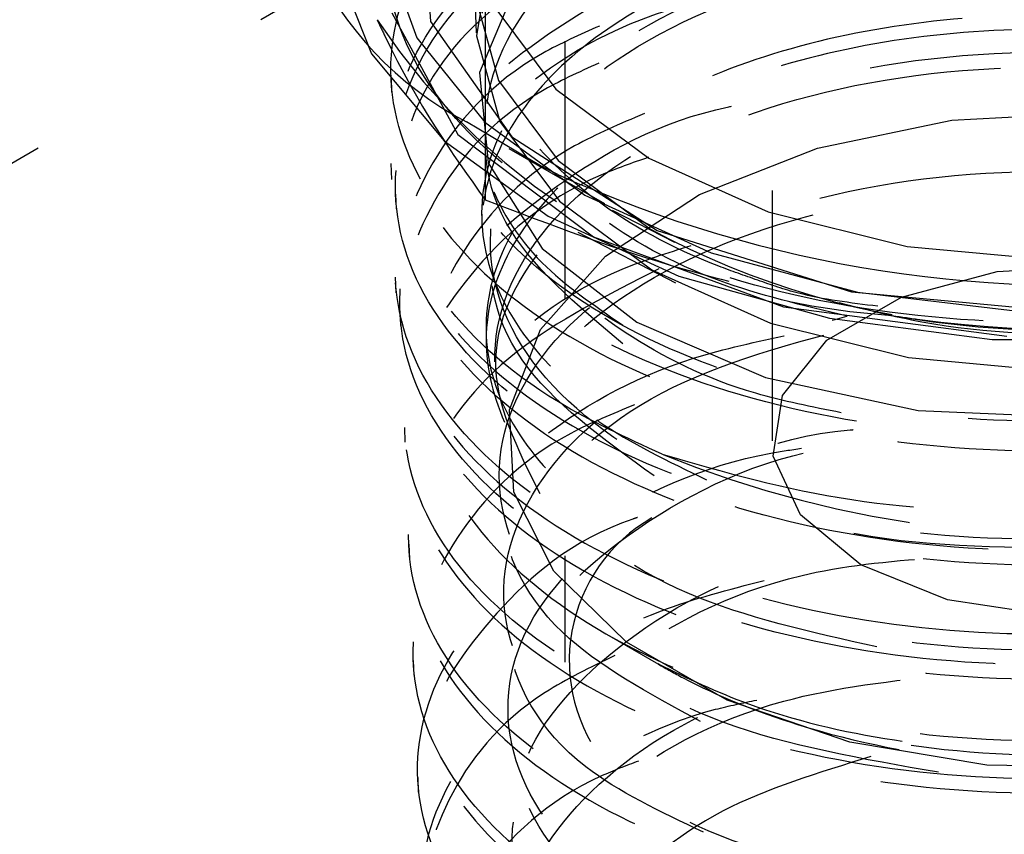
# Model space of a CAD drawing. Header units: inches. Extents: x 1907 to 2452, y -210 to -54.
# Tile 447 of 656: x 2004.317 to 2004.7, y -203.394 to -203.077. Entities that reach past the tile are written whole.
import ezdxf

# ---------------------------------------------------------------- set-up
doc = ezdxf.new("R2010")
doc.units = ezdxf.units.IN
doc.header["$LTSCALE"] = 0.5
doc.header["$MEASUREMENT"] = 0
doc.linetypes.add('HIDDEN', pattern=[0.22499999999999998, 0.15, -0.075])
doc.layers.add('SID-M-H', color=4, linetype='HIDDEN')
doc.layers.add('SID-M-S', color=105, linetype='Continuous')

msp = doc.modelspace()

# ---------------------------------------------------------------- linework, layer by layer
at = {"layer": 'SID-M-H'}
for p, q in [((2004.528791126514, -201.2855048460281), (2004.528791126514, -203.3268568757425)), ((2004.609357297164, -202.9434559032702), (2004.609357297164, -203.2408182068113)), ((2004.497140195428, -203.0271257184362), (2003.81169238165, -203.4228263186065)), ((2004.473096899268, -203.0299791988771), (2004.476526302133, -203.077814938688)), ((2004.49263358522, -203.0380604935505), (2004.494315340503, -203.0821550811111)), ((2004.4584949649, -203.0486604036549), (2004.47117201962, -203.0841030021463)), ((2004.499875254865, -203.0498233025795), (2004.49437390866, -203.0834203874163)), ((2004.43918272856, -203.0538270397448), (2004.453638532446, -203.0903895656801)), ((2004.50999492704, -203.0632790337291), (2004.495608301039, -203.097594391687)), ((2004.493761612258, -203.0673656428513), (2004.502930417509, -203.1007845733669)), ((2004.501903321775, -203.0729067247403), (2004.525287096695, -203.1041014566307)), ((2004.461544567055, -203.0744422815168), (2004.48714250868, -203.121802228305)), ((2004.476526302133, -203.077814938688), (2004.508098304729, -203.1225930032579)), ((2004.47117201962, -203.0841030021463), (2004.497666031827, -203.1169025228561)), ((2004.49437390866, -203.0834203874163), (2004.503518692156, -203.1167517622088)), ((2004.453638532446, -203.0903895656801), (2004.48182526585, -203.1241784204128)), ((2004.461195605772, -203.0996053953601), (2004.461413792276, -203.1053368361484)), ((2004.495608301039, -203.097594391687), (2004.499009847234, -203.1328084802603)), ((2004.502930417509, -203.1007845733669), (2004.526207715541, -203.1318372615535)), ((2004.525287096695, -203.1041014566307), (2004.56137461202, -203.1309590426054)), ((2004.679215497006, -203.1162007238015), (2004.734415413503, -203.1131884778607)), ((2004.519340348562, -203.1338866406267), (2004.490484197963, -203.116818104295)), ((2004.497666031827, -203.1169025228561), (2004.536548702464, -203.145290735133)), ((2004.503518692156, -203.1167517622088), (2004.526735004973, -203.1477230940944)), ((2004.627047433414, -203.1270431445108), (2004.679215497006, -203.1162007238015)), ((2004.48714250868, -203.121802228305), (2004.539872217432, -203.1614765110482)), ((2004.508098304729, -203.1225930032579), (2004.564687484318, -203.1590801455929)), ((2004.48182526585, -203.1241784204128), (2004.522329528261, -203.1534992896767)), ((2004.581189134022, -203.1450344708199), (2004.627047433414, -203.1270431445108)), ((2004.507050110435, -203.127164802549), (2004.544208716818, -203.1486229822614)), ((2004.56137461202, -203.1309590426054), (2004.607898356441, -203.1517919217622)), ((2004.461138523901, -203.1330424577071), (2004.461377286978, -203.1393026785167)), ((2004.497787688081, -203.1325532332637), (2004.497787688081, -203.1471517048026)), ((2004.499009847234, -203.1328084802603), (2004.519949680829, -203.1660690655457)), ((2004.526025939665, -203.1372512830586), (2004.519340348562, -203.1338866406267)), ((2004.526207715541, -203.1318372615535), (2004.562130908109, -203.1585725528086)), ((2004.462923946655, -203.1450063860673), (2004.463140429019, -203.1506930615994)), ((2004.536548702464, -203.145290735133), (2004.585723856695, -203.1677372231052)), ((2004.544522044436, -203.1690442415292), (2004.581189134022, -203.1450344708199)), ((2004.526735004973, -203.1477230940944), (2004.562564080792, -203.1743883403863)), ((2004.496428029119, -203.152708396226), (2004.496428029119, -203.1582255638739)), ((2004.522329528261, -203.1534992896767), (2004.573120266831, -203.1768819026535)), ((2004.547233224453, -203.1511314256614), (2004.571383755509, -203.163630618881)), ((2004.607898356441, -203.1517919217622), (2004.661935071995, -203.1652910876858)), ((2004.533809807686, -203.1597749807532), (2004.57179268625, -203.1794331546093)), ((2004.539872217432, -203.1614765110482), (2004.613803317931, -203.1887088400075)), ((2004.564687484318, -203.1590801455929), (2004.64031601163, -203.1828963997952)), ((2004.661935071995, -203.1652910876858), (2004.720089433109, -203.1706083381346)), ((2004.519350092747, -203.1975638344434), (2004.544522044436, -203.1690442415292)), ((2004.519949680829, -203.1660690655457), (2004.556831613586, -203.1946720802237)), ((2004.585723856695, -203.1677372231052), (2004.642540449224, -203.1830318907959)), ((2004.69689835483, -203.1749579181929), (2004.737761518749, -203.1728940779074)), ((2004.562564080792, -203.1743883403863), (2004.60875464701, -203.195072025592)), ((2004.573120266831, -203.1768819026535), (2004.631650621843, -203.1931537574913)), ((2004.659722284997, -203.18496548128), (2004.69689835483, -203.1749579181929)), ((2004.462823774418, -203.1772286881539), (2004.463057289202, -203.1833513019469)), ((2004.64031601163, -203.1828963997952), (2004.726783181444, -203.1910195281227)), ((2004.642540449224, -203.1830318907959), (2004.703935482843, -203.1903501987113)), ((2004.630717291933, -203.2017097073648), (2004.659722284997, -203.18496548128)), ((2004.464649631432, -203.1903376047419), (2004.464863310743, -203.1959506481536)), ((2004.613803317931, -203.1887088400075), (2004.700609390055, -203.2001433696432)), ((2004.556831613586, -203.1946720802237), (2004.606834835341, -203.2162692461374)), ((2004.60875464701, -203.195072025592), (2004.662404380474, -203.2084745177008)), ((2004.631650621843, -203.1931537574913), (2004.694985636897, -203.2014989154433)), ((2004.507254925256, -203.2288012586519), (2004.519350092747, -203.1975638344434)), ((2004.61338180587, -203.2231709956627), (2004.630717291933, -203.2017097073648)), ((2004.694985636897, -203.2014989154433), (2004.759949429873, -203.2014989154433)), ((2004.662404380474, -203.2084745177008), (2004.720142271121, -203.2137536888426)), ((2004.606834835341, -203.2162692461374), (2004.666129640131, -203.2290485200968)), ((2004.609806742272, -203.2467607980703), (2004.61338180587, -203.2231709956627)), ((2004.50899652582, -203.2607937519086), (2004.507254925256, -203.2288012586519)), ((2004.666129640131, -203.2290485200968), (2004.730170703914, -203.2318735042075)), ((2004.466374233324, -203.2356403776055), (2004.466592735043, -203.2413800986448)), ((2004.62042330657, -203.2696338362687), (2004.609806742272, -203.2467607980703)), ((2004.524465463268, -203.2915311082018), (2004.50899652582, -203.2607937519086)), ((2004.643950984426, -203.2890312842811), (2004.62042330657, -203.2696338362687)), ((2004.468102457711, -203.2810383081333), (2004.468317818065, -203.2866955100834)), ((2004.552689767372, -203.3190819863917), (2004.524465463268, -203.2915311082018)), ((2004.67755199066, -203.3026135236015), (2004.643950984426, -203.2890312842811)), ((2004.717173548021, -203.3087423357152), (2004.67755199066, -203.3026135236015)), ((2004.545830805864, -203.3165416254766), (2004.571034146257, -203.3310959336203)), ((2004.591896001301, -203.3417152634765), (2004.552689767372, -203.3190819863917)), ((2004.469826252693, -203.3263198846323), (2004.470043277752, -203.3320208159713)), ((2004.639620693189, -203.3580088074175), (2004.591896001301, -203.3417152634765)), ((2004.692865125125, -203.3669388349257), (2004.639620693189, -203.3580088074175)), ((2004.748283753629, -203.3679442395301), (2004.692865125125, -203.3669388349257)), ((2004.471554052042, -203.3717066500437), (2004.471770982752, -203.3774051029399))]:
    msp.add_line(p, q, dxfattribs=at)
for centre, radius, start, end in [((2004.670041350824, -202.9355997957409), 0.2567940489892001, 213.4388788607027, 266.5664976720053), ((2004.727945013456, -202.7663893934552), 0.4318074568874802, 260.2289030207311, 297.3571748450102), ((2004.716316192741, -202.8723051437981), 0.3251493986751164, 241.6928372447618, 265.6856119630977), ((2004.727412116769, -202.851204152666), 0.4263502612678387, 247.8455974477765, 278.3719627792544), ((2004.594407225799, -203.326282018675), 0.0639306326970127, 119.8692359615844, 219.6642987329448)]:
    msp.add_arc(centre, radius, start, end, dxfattribs=at)
for points, knots in [([(2004.886729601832, -203.1599830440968), (2004.860608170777, -203.169741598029), (2004.808365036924, -203.1892588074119), (2004.716097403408, -203.1976117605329), (2004.626459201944, -203.1891702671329), (2004.547946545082, -203.1638930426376), (2004.489849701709, -203.1252641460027), (2004.458597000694, -203.0778375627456), (2004.457729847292, -203.0272740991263), (2004.487316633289, -202.9795535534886), (2004.543997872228, -202.9403389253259), (2004.62135443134, -202.9143266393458), (2004.710638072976, -202.9047198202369), (2004.801759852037, -202.9128669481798), (2004.884430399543, -202.9381111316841), (2004.949321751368, -202.9778656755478), (2004.989119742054, -203.0279072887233), (2004.999348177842, -203.082854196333), (2004.978872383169, -203.1367744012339), (2004.930025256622, -203.1838557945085), (2004.858341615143, -203.2190624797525), (2004.771930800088, -203.2387025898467), (2004.68056016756, -203.240845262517), (2004.594547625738, -203.2255335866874), (2004.523609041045, -203.1947927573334), (2004.475713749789, -203.1523463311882), (2004.456364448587, -203.1033948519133), (2004.467311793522, -203.0532806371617), (2004.50884299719, -203.0096707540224), (2004.553760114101, -202.9817090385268), (2004.586244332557, -202.9744978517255), (2004.591330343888, -202.9733688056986)], [0, 0, 0, 0, 0.03563839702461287, 0.0712771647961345, 0.1068988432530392, 0.1425082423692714, 0.1781053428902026, 0.2136901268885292, 0.2492625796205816, 0.2848226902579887, 0.3203704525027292, 0.3559058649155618, 0.3914289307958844, 0.4269396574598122, 0.4624380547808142, 0.4979241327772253, 0.5333979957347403, 0.5688597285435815, 0.6043092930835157, 0.6397466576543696, 0.675171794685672, 0.710584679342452, 0.7459852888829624, 0.7813736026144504, 0.8167496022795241, 0.8521132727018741, 0.8874646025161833, 0.9228035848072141, 0.9581302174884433, 0.9934445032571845, 1, 1, 1, 1]), ([(2004.566633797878, -203.2460773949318), (2004.590541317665, -203.252936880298), (2004.638362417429, -203.266657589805), (2004.723944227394, -203.2696727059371), (2004.80997015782, -203.2571222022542), (2004.887250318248, -203.227650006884), (2004.944483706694, -203.1852165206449), (2004.97564020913, -203.1344493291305), (2004.977691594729, -203.0809273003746), (2004.951050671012, -203.0304361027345), (2004.899394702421, -202.98820634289), (2004.829364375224, -202.9587233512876), (2004.762072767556, -202.9461132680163), (2004.721772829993, -202.9457345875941), (2004.708331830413, -202.9456082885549)], [0, 0, 0, 0, 0.08521701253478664, 0.1704556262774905, 0.2619377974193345, 0.3524491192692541, 0.4419558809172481, 0.5304733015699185, 0.6180159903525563, 0.7045925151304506, 0.7901489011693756, 0.8746804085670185, 0.9582028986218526, 0.9999999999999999, 0.9999999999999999, 0.9999999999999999, 0.9999999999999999]), ([(2004.603785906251, -203.178404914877), (2004.598685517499, -203.1766264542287), (2004.574690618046, -203.1682596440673), (2004.538070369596, -203.1481412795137), (2004.50594038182, -203.1149825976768), (2004.493126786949, -203.077877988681), (2004.500658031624, -203.0403585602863), (2004.52788421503, -203.0058359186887), (2004.572421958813, -202.9774998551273), (2004.630392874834, -202.9579897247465), (2004.696753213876, -202.9491796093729), (2004.765734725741, -202.9520124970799), (2004.83134512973, -202.9664197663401), (2004.887889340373, -202.9913284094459), (2004.930461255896, -203.0247514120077), (2004.955378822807, -203.0639736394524), (2004.96046811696, -203.1057403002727), (2004.945383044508, -203.1467181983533), (2004.911144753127, -203.1831216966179), (2004.865359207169, -203.2113678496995), (2004.828019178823, -203.2219181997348), (2004.81156978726, -203.2265659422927)], [0, 0, 0, 0, 0.01499250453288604, 0.07053259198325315, 0.1260529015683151, 0.1815533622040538, 0.2370339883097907, 0.2924948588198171, 0.3479360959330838, 0.4033578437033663, 0.4587602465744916, 0.5141434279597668, 0.5695074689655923, 0.6248523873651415, 0.6801781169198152, 0.7354844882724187, 0.7907713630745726, 0.8460385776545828, 0.9012859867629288, 0.956513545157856, 1, 1, 1, 1]), ([(2004.638708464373, -203.1923539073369), (2004.621464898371, -203.1882624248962), (2004.583540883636, -203.1792639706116), (2004.538357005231, -203.1536082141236), (2004.506117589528, -203.1206424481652), (2004.493353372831, -203.0835315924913), (2004.500867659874, -203.0460606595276), (2004.528071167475, -203.0115691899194), (2004.572566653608, -202.9832624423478), (2004.630483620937, -202.9637723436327), (2004.69678195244, -202.954972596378), (2004.765698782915, -202.9578047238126), (2004.83124850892, -202.9722010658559), (2004.887737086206, -202.9970865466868), (2004.930279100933, -203.0304873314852), (2004.95513593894, -203.0696485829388), (2004.96035962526, -203.1114760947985), (2004.944769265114, -203.1520521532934), (2004.916770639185, -203.1847928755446), (2004.88917020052, -203.1996249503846), (2004.878791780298, -203.2052021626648)], [0, 0, 0, 0, 0.04794507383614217, 0.1054462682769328, 0.1629269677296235, 0.2203870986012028, 0.2778266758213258, 0.3352457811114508, 0.3926445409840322, 0.4500231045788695, 0.5073816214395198, 0.5647202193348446, 0.6220389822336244, 0.6793379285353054, 0.736616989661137, 0.7938759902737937, 0.8511147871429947, 0.9083332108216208, 0.965531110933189, 0.9999999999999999, 0.9999999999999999, 0.9999999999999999, 0.9999999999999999]), ([(2004.871913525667, -202.9738464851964), (2004.891327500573, -202.9848115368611), (2004.930152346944, -203.0067398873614), (2004.961685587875, -203.0515699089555), (2004.968423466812, -203.0994924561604), (2004.947882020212, -203.1465594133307), (2004.902504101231, -203.187348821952), (2004.842108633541, -203.2150958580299), (2004.771342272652, -203.2315391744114), (2004.694966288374, -203.2354600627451), (2004.614979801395, -203.2236871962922), (2004.546864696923, -203.1973599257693), (2004.49829192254, -203.1594317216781), (2004.474919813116, -203.1142325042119), (2004.479643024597, -203.0669525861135), (2004.512222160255, -203.0230722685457), (2004.569282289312, -202.9877429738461), (2004.644675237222, -202.965207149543), (2004.730120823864, -202.9583100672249), (2004.811794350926, -202.9677005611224), (2004.881342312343, -202.9897916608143), (2004.938462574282, -203.0224317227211), (2004.979032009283, -203.0664376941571), (2004.993937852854, -203.1186803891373), (2004.979130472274, -203.1712726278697), (2004.935803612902, -203.2181119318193), (2004.870483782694, -203.2547905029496), (2004.815976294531, -203.2670523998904), (2004.789488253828, -203.2730110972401)], [0, 0, 0, 0, 0.03705465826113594, 0.0741033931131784, 0.1113881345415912, 0.1488763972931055, 0.1865661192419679, 0.2244550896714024, 0.2534899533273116, 0.2919330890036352, 0.3303830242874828, 0.369043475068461, 0.4079119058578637, 0.4469863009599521, 0.4862645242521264, 0.5257443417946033, 0.5654234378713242, 0.6053026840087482, 0.6453914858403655, 0.6856888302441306, 0.7200148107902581, 0.7543377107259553, 0.7951972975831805, 0.8362508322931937, 0.8775075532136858, 0.9189650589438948, 0.960620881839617, 0.9999999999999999, 0.9999999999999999, 0.9999999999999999, 0.9999999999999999]), ([(2004.840938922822, -202.9730668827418), (2004.864378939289, -202.9813875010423), (2004.914003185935, -202.9990028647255), (2004.966505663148, -203.0426589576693), (2004.995122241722, -203.094687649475), (2004.993167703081, -203.1496879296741), (2004.961302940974, -203.2012438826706), (2004.903034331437, -203.2439402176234), (2004.824989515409, -203.2732031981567), (2004.735986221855, -203.2860223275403), (2004.646084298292, -203.2812353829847), (2004.565432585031, -203.259667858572), (2004.503139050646, -203.2240540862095), (2004.466194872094, -203.1786547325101), (2004.458863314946, -203.1290483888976), (2004.481541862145, -203.0804786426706), (2004.533175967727, -203.0410751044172), (2004.579968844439, -203.0177853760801), (2004.609231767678, -203.0134560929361), (2004.610162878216, -203.0133183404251)], [0, 0, 0, 0, 0.05633219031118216, 0.1192594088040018, 0.1821649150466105, 0.2450486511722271, 0.3079105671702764, 0.3707506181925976, 0.4335687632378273, 0.4963649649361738, 0.5591391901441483, 0.6218914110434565, 0.6846216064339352, 0.7473297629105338, 0.8100158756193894, 0.8726799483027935, 0.9353219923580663, 0.9979420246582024, 1, 1, 1, 1]), ([(2004.543344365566, -202.9988740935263), (2004.538981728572, -203.0006057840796), (2004.51069923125, -203.0118321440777), (2004.478790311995, -203.0448304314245), (2004.456496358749, -203.0926149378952), (2004.466492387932, -203.1427239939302), (2004.5054752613, -203.1877407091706), (2004.569656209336, -203.2227069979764), (2004.65165250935, -203.2432894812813), (2004.742271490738, -203.2469076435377), (2004.831269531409, -203.2328672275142), (2004.908660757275, -203.2024364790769), (2004.967027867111, -203.157710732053), (2004.998166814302, -203.1020431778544), (2004.992201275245, -203.0446551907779), (2004.970725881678, -203.0041282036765), (2004.946878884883, -202.9884579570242), (2004.943498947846, -202.9862369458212)], [0, 0, 0, 0, 0.01347399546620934, 0.08735043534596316, 0.1612524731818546, 0.235180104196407, 0.3091333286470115, 0.3831121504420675, 0.4571165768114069, 0.5311466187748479, 0.6052022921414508, 0.6792836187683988, 0.7533906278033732, 0.8334758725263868, 0.913560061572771, 0.9877484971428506, 1, 1, 1, 1]), ([(2004.840012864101, -203.2593856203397), (2004.854955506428, -203.2536411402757), (2004.888309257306, -203.2408187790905), (2004.926654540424, -203.2112771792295), (2004.953287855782, -203.1752262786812), (2004.962340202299, -203.1360332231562), (2004.953440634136, -203.0968823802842), (2004.927170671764, -203.060541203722), (2004.885559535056, -203.0296747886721), (2004.831784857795, -203.0064998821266), (2004.769968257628, -202.9926523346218), (2004.704849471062, -202.9890508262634), (2004.641424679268, -202.9958290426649), (2004.584566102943, -203.012322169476), (2004.538633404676, -203.0371247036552), (2004.507193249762, -203.068172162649), (2004.492541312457, -203.1029950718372), (2004.49628613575, -203.1385502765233), (2004.515382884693, -203.1710843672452), (2004.540001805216, -203.1880945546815), (2004.551318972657, -203.1959140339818)], [0, 0, 0, 0, 0.04584025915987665, 0.1023208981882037, 0.1588197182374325, 0.215336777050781, 0.2718721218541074, 0.3284257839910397, 0.3849977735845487, 0.4415880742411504, 0.4981966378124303, 0.5548233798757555, 0.6114682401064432, 0.6681311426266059, 0.724812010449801, 0.7815108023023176, 0.838227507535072, 0.8949621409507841, 0.9517147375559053, 1, 1, 1, 1]), ([(2004.830544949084, -203.0025795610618), (2004.831904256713, -203.0028088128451), (2004.862205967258, -203.0079192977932), (2004.911952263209, -203.0331474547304), (2004.967727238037, -203.0758922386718), (2004.99533902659, -203.1286721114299), (2004.9929574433, -203.1834230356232), (2004.960531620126, -203.234863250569), (2004.901833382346, -203.2772849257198), (2004.823483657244, -203.3062178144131), (2004.734348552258, -203.3186602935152), (2004.64449806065, -203.3134920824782), (2004.564074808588, -203.2915729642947), (2004.502158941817, -203.2556674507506), (2004.465700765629, -203.2100616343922), (2004.458903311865, -203.1603434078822), (2004.482127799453, -203.1117833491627), (2004.534171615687, -203.0724213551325), (2004.581831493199, -203.0491386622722), (2004.611796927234, -203.0448474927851), (2004.613335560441, -203.0446271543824)], [0, 0, 0, 0, 0.00292440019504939, 0.06519078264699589, 0.1274355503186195, 0.1896586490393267, 0.2518611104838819, 0.3140430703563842, 0.3762041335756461, 0.4383439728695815, 0.5004623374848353, 0.5625590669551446, 0.6246342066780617, 0.6866888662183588, 0.7487229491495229, 0.8107360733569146, 0.8727279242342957, 0.9346982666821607, 0.9966469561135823, 1, 1, 1, 1]), ([(2004.636242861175, -203.2299142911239), (2004.624910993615, -203.2276717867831), (2004.592539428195, -203.2212656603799), (2004.541586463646, -203.1955510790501), (2004.498119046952, -203.1515056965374), (2004.494421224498, -203.0940229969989), (2004.53636017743, -203.0431939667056), (2004.597899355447, -203.0102185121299), (2004.645049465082, -203.0057031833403), (2004.659079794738, -203.0043595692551)], [0, 0, 0, 0, 0.06620528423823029, 0.1891275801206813, 0.3725924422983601, 0.5559601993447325, 0.739230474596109, 0.9224035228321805, 1, 1, 1, 1]), ([(2004.566633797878, -203.2460773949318), (2004.55262911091, -203.2396106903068), (2004.5159169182, -203.2226587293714), (2004.475181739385, -203.1848616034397), (2004.456188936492, -203.1359335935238), (2004.467779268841, -203.0857622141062), (2004.509708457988, -203.0421527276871), (2004.556261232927, -203.0138957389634), (2004.590334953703, -203.006560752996), (2004.596855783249, -203.0051570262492)], [0, 0, 0, 0, 0.1054324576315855, 0.276382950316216, 0.4472748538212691, 0.6181076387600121, 0.7888810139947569, 0.959597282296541, 1, 1, 1, 1]), ([(2004.539083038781, -203.0486122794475), (2004.524740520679, -203.0568195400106), (2004.489941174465, -203.0767328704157), (2004.463416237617, -203.1196854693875), (2004.460763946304, -203.169138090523), (2004.488996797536, -203.2164748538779), (2004.543941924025, -203.2555466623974), (2004.619689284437, -203.2818070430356), (2004.707633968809, -203.2919715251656), (2004.797883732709, -203.284615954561), (2004.880244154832, -203.2602860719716), (2004.945450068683, -203.2214198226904), (2004.986015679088, -203.1721959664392), (2004.997782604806, -203.1175915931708), (2004.977776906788, -203.0645885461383), (2004.943609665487, -203.0254455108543), (2004.911255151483, -203.0102419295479), (2004.902721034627, -203.0062316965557)], [0, 0, 0, 0, 0.04976622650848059, 0.1207481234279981, 0.1917547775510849, 0.262786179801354, 0.3338423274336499, 0.4049232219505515, 0.4760288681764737, 0.5471592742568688, 0.6183144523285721, 0.6894944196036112, 0.7606991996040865, 0.8319288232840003, 0.903183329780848, 0.9744627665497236, 1, 1, 1, 1]), ([(2004.551331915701, -203.2031750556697), (2004.533287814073, -203.1880049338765), (2004.496786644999, -203.1573174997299), (2004.495100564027, -203.0996140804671), (2004.536233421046, -203.0487181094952), (2004.603754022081, -203.0140857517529), (2004.657846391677, -203.0094070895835), (2004.678645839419, -203.0076080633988)], [0, 0, 0, 0, 0.212522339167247, 0.4299085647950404, 0.6471791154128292, 0.864334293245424, 0.9999999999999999, 0.9999999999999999, 0.9999999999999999, 0.9999999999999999]), ([(2004.833986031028, -203.0187951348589), (2004.8440191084, -203.021100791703), (2004.882110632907, -203.0298544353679), (2004.93414611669, -203.0610190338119), (2004.979815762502, -203.1078475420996), (2004.996203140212, -203.1617914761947), (2004.982438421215, -203.2157000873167), (2004.939839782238, -203.2641179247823), (2004.873306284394, -203.3017617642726), (2004.790348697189, -203.3246894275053), (2004.700350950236, -203.3305913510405), (2004.613476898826, -203.3190886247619), (2004.53953997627, -203.2917733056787), (2004.48685621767, -203.2519932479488), (2004.461445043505, -203.2046098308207), (2004.465835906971, -203.1549342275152), (2004.500706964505, -203.1100444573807), (2004.54592271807, -203.0789047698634), (2004.582432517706, -203.0694255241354), (2004.592527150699, -203.0668045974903)], [0, 0, 0, 0, 0.02277413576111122, 0.08646415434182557, 0.1501320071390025, 0.2137776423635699, 0.2774010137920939, 0.3410020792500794, 0.40458080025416, 0.4681371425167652, 0.5316710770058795, 0.5951825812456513, 0.6586716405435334, 0.7221382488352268, 0.7855824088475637, 0.849004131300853, 0.9124034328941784, 0.9757803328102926, 1, 1, 1, 1]), ([(2004.542199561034, -203.0795574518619), (2004.534565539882, -203.082970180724), (2004.504112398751, -203.0965840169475), (2004.473570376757, -203.1323989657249), (2004.45769621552, -203.1808847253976), (2004.473654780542, -203.2301763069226), (2004.51788184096, -203.2733541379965), (2004.585885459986, -203.3055680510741), (2004.669881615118, -203.3228301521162), (2004.76044042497, -203.3229344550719), (2004.847337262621, -203.3055861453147), (2004.920777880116, -203.2724587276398), (2004.972428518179, -203.2270384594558), (2004.996590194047, -203.1740750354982), (2004.989986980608, -203.1196410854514), (2004.955981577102, -203.0691956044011), (2004.913658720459, -203.044526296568), (2004.89310951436, -203.0325484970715)], [0, 0, 0, 0, 0.02338068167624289, 0.09326869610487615, 0.1631801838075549, 0.2331149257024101, 0.3030731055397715, 0.3730549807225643, 0.4430608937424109, 0.5130912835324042, 0.5831463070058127, 0.6532246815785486, 0.7233263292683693, 0.7934514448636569, 0.8636002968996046, 0.9337732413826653, 1, 1, 1, 1]), ([(2004.675232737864, -203.0328563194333), (2004.672456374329, -203.0329497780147), (2004.648479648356, -203.0337568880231), (2004.606770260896, -203.0448787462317), (2004.55623921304, -203.0656830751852), (2004.519094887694, -203.0945638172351), (2004.497865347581, -203.1278916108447), (2004.494194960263, -203.1633595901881), (2004.508692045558, -203.1977708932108), (2004.538090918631, -203.2283052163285), (2004.568486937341, -203.2429888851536), (2004.582980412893, -203.2499903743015)], [0, 0, 0, 0, 0.01626625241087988, 0.1404756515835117, 0.2647255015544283, 0.3890157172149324, 0.5133461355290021, 0.6377165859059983, 0.7621269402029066, 0.8865770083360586, 1, 1, 1, 1]), ([(2004.888124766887, -203.2788970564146), (2004.895180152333, -203.2749713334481), (2004.918139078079, -203.2621966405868), (2004.942870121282, -203.2333504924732), (2004.959353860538, -203.1956047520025), (2004.957340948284, -203.1562882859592), (2004.93787168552, -203.1187988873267), (2004.902188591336, -203.0857231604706), (2004.853084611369, -203.0594910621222), (2004.794302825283, -203.0419604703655), (2004.730353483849, -203.0343355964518), (2004.66614074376, -203.0370575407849), (2004.606593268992, -203.0497748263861), (2004.556286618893, -203.071366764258), (2004.519082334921, -203.10003626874), (2004.497868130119, -203.1334210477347), (2004.494196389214, -203.1688724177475), (2004.508683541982, -203.2032931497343), (2004.538317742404, -203.2340095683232), (2004.569039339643, -203.2488330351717), (2004.583848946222, -203.2559788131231)], [0, 0, 0, 0, 0.02547044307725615, 0.0828833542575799, 0.1403146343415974, 0.1977643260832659, 0.2552324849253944, 0.3127191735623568, 0.3702244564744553, 0.4277483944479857, 0.4852910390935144, 0.5428524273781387, 0.6004325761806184, 0.6580314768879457, 0.7156490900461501, 0.7732853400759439, 0.830940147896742, 0.8886134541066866, 0.9463051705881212, 0.9999999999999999, 0.9999999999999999, 0.9999999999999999, 0.9999999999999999]), ([(2004.53586404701, -203.0377638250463), (2004.522864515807, -203.0450715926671), (2004.489073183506, -203.0640676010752), (2004.462448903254, -203.1061001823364), (2004.45845751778, -203.1558985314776), (2004.485728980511, -203.2038398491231), (2004.540080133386, -203.2437421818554), (2004.61553992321, -203.2705949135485), (2004.70281196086, -203.2823616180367), (2004.761047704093, -203.2760792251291), (2004.789488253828, -203.2730110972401)], [0, 0, 0, 0, 0.08241274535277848, 0.2142259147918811, 0.3460852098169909, 0.4779901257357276, 0.6099385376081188, 0.7419306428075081, 0.873966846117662, 1, 1, 1, 1]), ([(2004.740913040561, -203.2823526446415), (2004.709374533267, -203.2825467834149), (2004.643900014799, -203.2829498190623), (2004.558955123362, -203.2525180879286), (2004.504790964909, -203.2052105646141), (2004.493765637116, -203.148849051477), (2004.52798306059, -203.0956970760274), (2004.600798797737, -203.0564758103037), (2004.698045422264, -203.0394233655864), (2004.800888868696, -203.0484257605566), (2004.88940417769, -203.0823569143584), (2004.946475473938, -203.135171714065), (2004.96113515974, -203.1974623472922), (2004.930312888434, -203.2570190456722), (2004.863457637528, -203.3041324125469), (2004.802064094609, -203.3168835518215), (2004.772983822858, -203.3229233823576)], [0, 0, 0, 0, 0.06739920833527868, 0.1399219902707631, 0.2124060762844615, 0.2848513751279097, 0.3572580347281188, 0.4296259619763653, 0.5019550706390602, 0.574245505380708, 0.6464971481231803, 0.7187101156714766, 0.7908843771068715, 0.8630198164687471, 0.935116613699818, 1, 1, 1, 1]), ([(2004.563551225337, -203.2545073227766), (2004.543625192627, -203.2401667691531), (2004.503390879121, -203.2112105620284), (2004.494402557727, -203.154332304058), (2004.528061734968, -203.101486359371), (2004.600945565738, -203.0622368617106), (2004.698077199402, -203.0452253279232), (2004.800777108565, -203.0542042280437), (2004.889414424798, -203.0881568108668), (2004.945653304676, -203.14074044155), (2004.962564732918, -203.2013718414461), (2004.93835845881, -203.2374797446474), (2004.926957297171, -203.2544865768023)], [0, 0, 0, 0, 0.09957934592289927, 0.201068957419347, 0.3025043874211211, 0.403885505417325, 0.5052121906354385, 0.6064846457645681, 0.7077027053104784, 0.8088665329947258, 0.9099760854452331, 0.9999999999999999, 0.9999999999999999, 0.9999999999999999, 0.9999999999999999]), ([(2004.541996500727, -203.0939430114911), (2004.534166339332, -203.0975249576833), (2004.503899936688, -203.1113704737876), (2004.474158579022, -203.1472841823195), (2004.459584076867, -203.1954903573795), (2004.476605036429, -203.2442354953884), (2004.521572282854, -203.2866983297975), (2004.589901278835, -203.318089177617), (2004.673772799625, -203.3345085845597), (2004.763769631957, -203.3338380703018), (2004.849728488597, -203.3158637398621), (2004.921967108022, -203.2823179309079), (2004.972262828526, -203.2367370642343), (2004.995157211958, -203.183839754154), (2004.987183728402, -203.1298402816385), (2004.955421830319, -203.0829797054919), (2004.917563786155, -203.0611017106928), (2004.901420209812, -203.0517724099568)], [0, 0, 0, 0, 0.02471120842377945, 0.09551774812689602, 0.1663492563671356, 0.2372056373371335, 0.3080868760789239, 0.3789929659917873, 0.4499239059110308, 0.5208796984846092, 0.5918603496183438, 0.6628658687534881, 0.7338962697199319, 0.8049515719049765, 0.8760318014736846, 0.9471369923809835, 1, 1, 1, 1]), ([(2004.811485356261, -203.0575681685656), (2004.812354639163, -203.0576756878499), (2004.842227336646, -203.0613705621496), (2004.893838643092, -203.083976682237), (2004.954130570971, -203.1236060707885), (2004.988024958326, -203.1744202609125), (2004.992678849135, -203.2284922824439), (2004.967328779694, -203.2806475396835), (2004.914927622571, -203.3250973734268), (2004.84139291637, -203.3571507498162), (2004.755047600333, -203.3734596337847), (2004.665649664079, -203.3724731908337), (2004.58329355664, -203.35458656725), (2004.517281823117, -203.3221179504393), (2004.475024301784, -203.2789781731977), (2004.461395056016, -203.2304738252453), (2004.477466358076, -203.1817914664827), (2004.523066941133, -203.1408269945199), (2004.567092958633, -203.1157772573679), (2004.596392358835, -203.1102105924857), (2004.598345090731, -203.1098395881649)], [0, 0, 0, 0, 0.0018663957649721, 0.06413824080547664, 0.1263882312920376, 0.1886163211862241, 0.2508224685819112, 0.3130066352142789, 0.3751687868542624, 0.4373088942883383, 0.4994269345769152, 0.56152289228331, 0.6235967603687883, 0.6856485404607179, 0.7476782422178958, 0.8096858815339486, 0.8716714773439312, 0.9336350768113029, 0.9955769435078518, 1, 1, 1, 1]), ([(2004.455753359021, -203.0771054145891), (2004.45675008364, -203.0792323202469), (2004.470944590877, -203.1095219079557), (2004.484854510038, -203.1290214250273), (2004.497787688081, -203.1471517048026)], [0, 0, 0, 0, 0.07021903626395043, 1, 1, 1, 1]), ([(2004.565030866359, -203.3276233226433), (2004.576392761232, -203.3330839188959), (2004.603416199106, -203.3460715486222), (2004.656215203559, -203.3587264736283), (2004.719042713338, -203.363346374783), (2004.782770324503, -203.3576280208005), (2004.842238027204, -203.3419929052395), (2004.892950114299, -203.3174474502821), (2004.930988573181, -203.2857301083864), (2004.95343021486, -203.249118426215), (2004.958540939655, -203.2102705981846), (2004.94591769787, -203.1720172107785), (2004.916518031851, -203.1371452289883), (2004.872587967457, -203.1081837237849), (2004.817490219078, -203.0872096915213), (2004.755446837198, -203.0756883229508), (2004.691215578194, -203.0743602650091), (2004.629725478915, -203.0831840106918), (2004.575697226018, -203.1013397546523), (2004.533286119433, -203.1272874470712), (2004.505742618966, -203.1589007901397), (2004.495237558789, -203.1935692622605), (2004.502413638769, -203.2286250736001), (2004.527384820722, -203.2607005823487), (2004.559653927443, -203.2845938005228), (2004.586663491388, -203.2938809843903), (2004.595902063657, -203.2970576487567)], [0, 0, 0, 0, 0.03110338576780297, 0.0739771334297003, 0.1168650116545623, 0.1597670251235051, 0.202683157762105, 0.2456133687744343, 0.2885575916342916, 0.3315157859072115, 0.3744878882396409, 0.4174738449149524, 0.4604736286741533, 0.5034872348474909, 0.5465146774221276, 0.5895559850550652, 0.6326111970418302, 0.6756803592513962, 0.718763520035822, 0.7618607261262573, 0.8049720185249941, 0.8480974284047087, 0.8912369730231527, 0.9343906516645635, 0.9775584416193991, 1, 1, 1, 1]), ([(2004.731368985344, -203.3668398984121), (2004.750445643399, -203.3652717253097), (2004.788604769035, -203.3621349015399), (2004.843842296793, -203.3466173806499), (2004.892953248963, -203.3229955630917), (2004.930987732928, -203.2912389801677), (2004.953430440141, -203.2546378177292), (2004.958540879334, -203.2157871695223), (2004.94591771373, -203.1775345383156), (2004.916518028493, -203.1426623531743), (2004.872587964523, -203.1137009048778), (2004.817490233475, -203.0927268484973), (2004.755446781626, -203.0812055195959), (2004.691215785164, -203.079877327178), (2004.62972470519, -203.0887015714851), (2004.575700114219, -203.1068554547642), (2004.533275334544, -203.1328100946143), (2004.505782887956, -203.1643974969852), (2004.495087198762, -203.1991628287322), (2004.502975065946, -203.2338569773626), (2004.521377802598, -203.2614245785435), (2004.541771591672, -203.2742211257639), (2004.548334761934, -203.278339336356)], [0, 0, 0, 0, 0.04676009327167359, 0.0935344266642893, 0.1452700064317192, 0.1970224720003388, 0.2487917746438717, 0.3005778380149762, 0.3523805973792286, 0.4042000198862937, 0.4560360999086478, 0.5078888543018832, 0.5597583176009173, 0.6116445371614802, 0.6635475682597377, 0.7154674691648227, 0.7674042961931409, 0.819358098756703, 0.8713289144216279, 0.9233167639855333, 0.9753216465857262, 0.9999999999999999, 0.9999999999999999, 0.9999999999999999, 0.9999999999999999]), ([(2004.650155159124, -203.3210041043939), (2004.624421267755, -203.3152472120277), (2004.567962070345, -203.3026168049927), (2004.512673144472, -203.2581569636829), (2004.494128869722, -203.2034842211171), (2004.521254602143, -203.149337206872), (2004.588127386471, -203.1076219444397), (2004.68194689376, -203.0868128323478), (2004.784460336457, -203.0915884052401), (2004.875848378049, -203.1216053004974), (2004.938371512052, -203.1716123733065), (2004.960112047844, -203.2327202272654), (2004.936425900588, -203.2929320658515), (2004.876506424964, -203.3418106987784), (2004.818251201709, -203.3567146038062), (2004.791261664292, -203.3636195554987)], [0, 0, 0, 0, 0.06612286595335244, 0.145071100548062, 0.2239769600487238, 0.3028402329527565, 0.3816609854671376, 0.4604392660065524, 0.539174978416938, 0.6178683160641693, 0.696519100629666, 0.7751273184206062, 0.8536930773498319, 0.9322162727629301, 1, 1, 1, 1]), ([(2004.561312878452, -203.1305954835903), (2004.554985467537, -203.1328136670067), (2004.524264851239, -203.1435833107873), (2004.488563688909, -203.1758101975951), (2004.462898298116, -203.2220829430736), (2004.468457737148, -203.2713463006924), (2004.502872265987, -203.3164299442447), (2004.562752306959, -203.3523282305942), (2004.641232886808, -203.3746130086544), (2004.729505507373, -203.3805117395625), (2004.817610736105, -203.3690635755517), (2004.89560071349, -203.3412822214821), (2004.954703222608, -203.2999881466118), (2004.988105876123, -203.249657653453), (2004.992510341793, -203.1953093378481), (2004.965574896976, -203.1442119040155), (2004.929511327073, -203.1087519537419), (2004.899076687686, -203.0963388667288), (2004.893314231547, -203.0939885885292)], [0, 0, 0, 0, 0.01785671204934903, 0.08669726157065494, 0.1555624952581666, 0.2244523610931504, 0.2933666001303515, 0.3623051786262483, 0.4312680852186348, 0.5002553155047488, 0.5692668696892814, 0.6383027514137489, 0.707362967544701, 0.7764475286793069, 0.8455564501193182, 0.9146897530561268, 0.9838474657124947, 1, 1, 1, 1]), ([(2004.519172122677, -203.2614461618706), (2004.510393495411, -203.2441250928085), (2004.492666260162, -203.2091475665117), (2004.521954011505, -203.1549725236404), (2004.588126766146, -203.1134181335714), (2004.682023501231, -203.0925979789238), (2004.784407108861, -203.0973905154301), (2004.875668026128, -203.1273422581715), (2004.938321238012, -203.1774442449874), (2004.959320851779, -203.2379778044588), (2004.93930138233, -203.2972386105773), (2004.896316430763, -203.3253086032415), (2004.876408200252, -203.3383090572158)], [0, 0, 0, 0, 0.09984435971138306, 0.2016220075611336, 0.3033447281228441, 0.405012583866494, 0.5066254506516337, 0.6081835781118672, 0.7096867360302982, 0.8111349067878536, 0.9125282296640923, 1, 1, 1, 1]), ([(2004.816758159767, -203.1070488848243), (2004.826431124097, -203.108836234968), (2004.864405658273, -203.1158530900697), (2004.918814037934, -203.1443047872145), (2004.969249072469, -203.1885488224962), (2004.991710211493, -203.2410260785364), (2004.984488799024, -203.2946960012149), (2004.948205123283, -203.3441435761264), (2004.887034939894, -203.3839644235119), (2004.807887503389, -203.4099708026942), (2004.719717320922, -203.4195046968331), (2004.632483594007, -203.4117770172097), (2004.556042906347, -203.3879534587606), (2004.498992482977, -203.3509888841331), (2004.467857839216, -203.3054245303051), (2004.465771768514, -203.2563783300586), (2004.494307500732, -203.2108160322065), (2004.534452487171, -203.1784842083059), (2004.56871520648, -203.1677664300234), (2004.577935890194, -203.1648820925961)], [0, 0, 0, 0, 0.02181014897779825, 0.08562320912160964, 0.1494136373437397, 0.2131813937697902, 0.2769264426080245, 0.3406487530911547, 0.4043483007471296, 0.4680250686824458, 0.5316790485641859, 0.5953102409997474, 0.658918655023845, 0.7225043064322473, 0.7860672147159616, 0.8496074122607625, 0.9131251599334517, 0.976620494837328, 1, 1, 1, 1]), ([(2004.559697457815, -203.1136022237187), (2004.550289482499, -203.1175951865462), (2004.518708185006, -203.1309990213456), (2004.486180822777, -203.1658909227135), (2004.468383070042, -203.2124436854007), (2004.480412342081, -203.2605919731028), (2004.519989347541, -203.3039674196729), (2004.583411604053, -203.3373117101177), (2004.664915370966, -203.3582601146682), (2004.724590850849, -203.3577978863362), (2004.755018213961, -203.3575622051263)], [0, 0, 0, 0, 0.0557037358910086, 0.1869898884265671, 0.319264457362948, 0.4525400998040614, 0.5868080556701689, 0.7220590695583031, 0.8582833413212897, 1, 1, 1, 1]), ([(2004.565361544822, -203.1739678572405), (2004.54539024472, -203.1841183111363), (2004.504160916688, -203.2050732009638), (2004.471000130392, -203.2496076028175), (2004.464527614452, -203.2980315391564), (2004.4881329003, -203.3450581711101), (2004.538648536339, -203.3847405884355), (2004.61053490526, -203.4124189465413), (2004.695657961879, -203.4246608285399), (2004.784433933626, -203.4198052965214), (2004.86684133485, -203.3981145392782), (2004.933595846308, -203.3617375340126), (2004.977088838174, -203.3145383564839), (2004.992640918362, -203.2613915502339), (2004.977565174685, -203.2086433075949), (2004.941405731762, -203.1650030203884), (2004.903111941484, -203.1459637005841), (2004.887733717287, -203.1383177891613)], [0, 0, 0, 0, 0.06416574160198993, 0.1324656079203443, 0.2007900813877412, 0.2691392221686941, 0.3375128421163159, 0.4059107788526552, 0.474333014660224, 0.5427795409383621, 0.6112503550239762, 0.6797454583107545, 0.7482648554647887, 0.816808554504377, 0.8853765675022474, 0.9539689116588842, 1, 1, 1, 1]), ([(2004.674070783, -203.3697312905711), (2004.644764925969, -203.3646370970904), (2004.583992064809, -203.3540730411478), (2004.521108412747, -203.3112801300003), (2004.495815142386, -203.2578523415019), (2004.515627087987, -203.2032012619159), (2004.576377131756, -203.1592201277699), (2004.666317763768, -203.1348434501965), (2004.767996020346, -203.1354315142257), (2004.861717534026, -203.161477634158), (2004.929341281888, -203.2084708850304), (2004.957872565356, -203.2680895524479), (2004.941504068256, -203.3287868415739), (2004.885037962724, -203.3813976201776), (2004.825101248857, -203.3994647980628), (2004.79538732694, -203.4084216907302)], [0, 0, 0, 0, 0.07231133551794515, 0.1499552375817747, 0.2275569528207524, 0.3051165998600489, 0.3826341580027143, 0.4601095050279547, 0.5375428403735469, 0.6149339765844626, 0.6922830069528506, 0.7695899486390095, 0.846854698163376, 0.924077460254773, 1, 1, 1, 1]), ([(2004.581573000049, -203.3499748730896), (2004.561567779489, -203.3391655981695), (2004.518144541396, -203.315703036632), (2004.496588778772, -203.2631123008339), (2004.515683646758, -203.2090292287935), (2004.576561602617, -203.164955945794), (2004.666367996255, -203.14064442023), (2004.767952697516, -203.1412184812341), (2004.861613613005, -203.1672704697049), (2004.929048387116, -203.2141268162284), (2004.958016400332, -203.2740417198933), (2004.939931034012, -203.333376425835), (2004.904580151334, -203.3739781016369), (2004.87270994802, -203.3853094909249), (2004.869562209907, -203.3864286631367)], [0, 0, 0, 0, 0.0780944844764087, 0.1695115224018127, 0.2608789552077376, 0.3521967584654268, 0.4434647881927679, 0.5346832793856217, 0.6258520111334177, 0.7169710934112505, 0.8080405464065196, 0.8990602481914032, 0.9900304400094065, 1, 1, 1, 1]), ([(2004.497787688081, -203.1471517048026), (2004.523264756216, -203.1568265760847), (2004.574686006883, -203.1763537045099), (2004.627842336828, -203.1867084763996), (2004.654661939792, -203.1919328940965)], [0, 0, 0, 0, 0.4954579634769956, 1, 1, 1, 1]), ([(2004.650535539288, -203.1885388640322), (2004.639866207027, -203.1872218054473), (2004.623053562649, -203.1851463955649), (2004.608942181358, -203.1802090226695), (2004.603785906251, -203.178404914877)], [0, 0, 0, 0, 0.6346016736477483, 1, 1, 1, 1]), ([(2004.635316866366, -203.1870337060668), (2004.64595601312, -203.1897713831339), (2004.680321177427, -203.1986142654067), (2004.730766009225, -203.2006471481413), (2004.767261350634, -203.1969451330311), (2004.778254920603, -203.1958299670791)], [0, 0, 0, 0, 0.2385821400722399, 0.7706364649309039, 0.9999999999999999, 0.9999999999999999, 0.9999999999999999, 0.9999999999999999]), ([(2004.654661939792, -203.1919328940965), (2004.658381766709, -203.1924877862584), (2004.711356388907, -203.2003900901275), (2004.763268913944, -203.1979511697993), (2004.811536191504, -203.195683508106)], [0, 0, 0, 0, 0.07021903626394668, 1, 1, 1, 1]), ([(2004.674328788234, -203.4126190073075), (2004.650095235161, -203.4093620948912), (2004.594050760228, -203.4018298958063), (2004.530724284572, -203.3637931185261), (2004.498482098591, -203.3120010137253), (2004.511554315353, -203.2576069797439), (2004.561024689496, -203.212641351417), (2004.614437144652, -203.1987044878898), (2004.638424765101, -203.1924454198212)], [0, 0, 0, 0, 0.1367093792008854, 0.3161651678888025, 0.4955231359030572, 0.6747829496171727, 0.853944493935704, 1, 1, 1, 1]), ([(2004.582643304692, -203.3930314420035), (2004.566057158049, -203.3851524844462), (2004.524895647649, -203.3655994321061), (2004.499526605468, -203.3171185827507), (2004.511401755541, -203.263361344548), (2004.56464534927, -203.2161767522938), (2004.623057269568, -203.2012672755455), (2004.651924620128, -203.1938989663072)], [0, 0, 0, 0, 0.145164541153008, 0.3602519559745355, 0.5752215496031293, 0.7900731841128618, 1, 1, 1, 1]), ([(2004.896183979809, -203.4169010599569), (2004.882761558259, -203.4244276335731), (2004.847751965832, -203.4440591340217), (2004.772900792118, -203.4597998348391), (2004.685116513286, -203.4629524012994), (2004.601387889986, -203.4486366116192), (2004.532170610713, -203.4194412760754), (2004.484985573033, -203.3787474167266), (2004.46527815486, -203.331555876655), (2004.475005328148, -203.2831868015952), (2004.513909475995, -203.2404085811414), (2004.563931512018, -203.2106976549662), (2004.603544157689, -203.2022801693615), (2004.616414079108, -203.1995453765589)], [0, 0, 0, 0, 0.06163083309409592, 0.1607511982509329, 0.2598358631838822, 0.3588848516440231, 0.4578981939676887, 0.5568759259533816, 0.6558184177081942, 0.7547257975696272, 0.853597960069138, 0.9524348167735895, 1, 1, 1, 1]), ([(2004.850141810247, -203.2097913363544), (2004.867447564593, -203.2159239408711), (2004.910083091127, -203.2310326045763), (2004.957234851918, -203.2704119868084), (2004.986019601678, -203.3205145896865), (2004.98504113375, -203.3738537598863), (2004.955124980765, -203.4239951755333), (2004.899484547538, -203.4657377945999), (2004.824471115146, -203.4946005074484), (2004.738555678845, -203.5076218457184), (2004.651451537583, -203.5036155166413), (2004.572992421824, -203.4833199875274), (2004.512037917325, -203.4493233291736), (2004.475434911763, -203.405713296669), (2004.467386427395, -203.3578313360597), (2004.488455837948, -203.3108595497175), (2004.537455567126, -203.2722535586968), (2004.585300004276, -203.2489146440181), (2004.616811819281, -203.2443533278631), (2004.620840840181, -203.2437701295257)], [0, 0, 0, 0, 0.04326574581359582, 0.1065921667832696, 0.169895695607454, 0.2331763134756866, 0.2964340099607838, 0.3596687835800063, 0.4228806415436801, 0.4860695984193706, 0.5492356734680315, 0.6123788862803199, 0.6754994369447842, 0.7385974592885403, 0.8016728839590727, 0.8647256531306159, 0.9277557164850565, 0.9907630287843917, 1, 1, 1, 1]), ([(2004.555846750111, -203.2268789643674), (2004.547292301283, -203.2303962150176), (2004.515844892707, -203.2433261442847), (2004.483225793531, -203.277942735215), (2004.46495314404, -203.3247326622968), (2004.477509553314, -203.3728537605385), (2004.517972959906, -203.4155996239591), (2004.582102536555, -203.4480400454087), (2004.662990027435, -203.4665486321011), (2004.749972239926, -203.4673142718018), (2004.816513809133, -203.4584222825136), (2004.845690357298, -203.4453263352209), (2004.851327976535, -203.4427958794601)], [0, 0, 0, 0, 0.04332975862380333, 0.1592865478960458, 0.2752852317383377, 0.391325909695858, 0.5074086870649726, 0.6235335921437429, 0.7397001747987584, 0.8559083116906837, 0.9721579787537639, 1, 1, 1, 1]), ([(2004.557010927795, -203.2706700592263), (2004.556398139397, -203.2708743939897), (2004.531632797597, -203.279132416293), (2004.499274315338, -203.3075652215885), (2004.469681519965, -203.3517185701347), (2004.471133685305, -203.4001569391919), (2004.500979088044, -203.4451338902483), (2004.556543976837, -203.4818357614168), (2004.63139725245, -203.5056957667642), (2004.717154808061, -203.5137764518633), (2004.804136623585, -203.5048681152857), (2004.882526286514, -203.4796962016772), (2004.943494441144, -203.440796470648), (2004.980064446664, -203.3923376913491), (2004.988410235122, -203.3392663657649), (2004.966383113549, -203.2881865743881), (2004.928691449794, -203.2493088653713), (2004.893341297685, -203.2340269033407), (2004.881791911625, -203.2290340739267)], [0, 0, 0, 0, 0.001744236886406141, 0.07049190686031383, 0.1392645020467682, 0.2080620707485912, 0.2768846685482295, 0.3457323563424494, 0.4146051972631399, 0.4835031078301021, 0.5524258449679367, 0.6213733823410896, 0.6903457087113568, 0.759342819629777, 0.8283647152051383, 0.897411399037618, 0.9664828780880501, 1, 1, 1, 1]), ([(2004.698766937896, -203.4596334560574), (2004.671135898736, -203.4572008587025), (2004.611300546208, -203.4519330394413), (2004.540907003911, -203.4159657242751), (2004.502607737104, -203.3662320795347), (2004.507695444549, -203.3108031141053), (2004.556592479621, -203.2654392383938), (2004.608296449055, -203.2389126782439), (2004.64050357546, -203.2365361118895), (2004.64089761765, -203.2365070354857)], [0, 0, 0, 0, 0.1462942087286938, 0.3168018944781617, 0.4872154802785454, 0.6575351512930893, 0.827760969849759, 0.9978927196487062, 1, 1, 1, 1]), ([(2004.593315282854, -203.4417382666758), (2004.576681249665, -203.4349260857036), (2004.534210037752, -203.4175327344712), (2004.503540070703, -203.3712462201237), (2004.507797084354, -203.3168138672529), (2004.556500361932, -203.2705903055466), (2004.614615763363, -203.2433051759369), (2004.653917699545, -203.2411669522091), (2004.661097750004, -203.2407763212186)], [0, 0, 0, 0, 0.1323702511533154, 0.3379772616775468, 0.5434708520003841, 0.7488510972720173, 0.9541177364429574, 1, 1, 1, 1]), ([(2004.838380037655, -203.2519771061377), (2004.844576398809, -203.2534087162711), (2004.877872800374, -203.2611015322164), (2004.925484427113, -203.289902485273), (2004.970618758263, -203.3348126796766), (2004.987342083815, -203.3870250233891), (2004.974954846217, -203.4393154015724), (2004.934564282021, -203.4864824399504), (2004.870835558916, -203.5233645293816), (2004.79095943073, -203.5461104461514), (2004.703973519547, -203.5524295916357), (2004.619702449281, -203.5418965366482), (2004.5476649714, -203.5159920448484), (2004.495970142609, -203.4779106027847), (2004.470502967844, -203.4323004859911), (2004.473888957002, -203.3843543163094), (2004.506588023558, -203.3406534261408), (2004.553181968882, -203.3088724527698), (2004.592515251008, -203.2986912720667), (2004.606265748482, -203.2951320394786)], [0, 0, 0, 0, 0.01454011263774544, 0.07813189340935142, 0.1417005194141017, 0.2052459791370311, 0.2687682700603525, 0.3322673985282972, 0.3957433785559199, 0.4591962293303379, 0.5226259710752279, 0.5860327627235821, 0.6494167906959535, 0.7127779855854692, 0.7761162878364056, 0.8394316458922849, 0.9027240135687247, 0.9659933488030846, 1, 1, 1, 1]), ([(2004.628991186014, -203.4947339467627), (2004.603216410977, -203.4860697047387), (2004.550043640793, -203.4681955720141), (2004.507910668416, -203.4195304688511), (2004.505574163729, -203.3652118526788), (2004.547647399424, -203.3175068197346), (2004.601966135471, -203.2880442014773), (2004.640865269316, -203.2843396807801), (2004.648265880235, -203.2836348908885)], [0, 0, 0, 0, 0.181894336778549, 0.3752438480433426, 0.5684860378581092, 0.7616206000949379, 0.954648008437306, 1, 1, 1, 1]), ([(2004.548159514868, -203.3243852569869), (2004.538698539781, -203.3289534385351), (2004.508023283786, -203.3437648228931), (2004.479766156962, -203.3801667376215), (2004.468726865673, -203.427045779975), (2004.488029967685, -203.4737400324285), (2004.534054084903, -203.513864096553), (2004.602018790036, -203.5428364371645), (2004.684165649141, -203.5570445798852), (2004.771266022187, -203.5546146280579), (2004.853480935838, -203.5355333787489), (2004.921557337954, -203.5016532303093), (2004.967707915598, -203.4565667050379), (2004.987064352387, -203.4048709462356), (2004.976098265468, -203.3528934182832), (2004.946816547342, -203.3115790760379), (2004.914720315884, -203.2937417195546), (2004.904004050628, -203.2877861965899)], [0, 0, 0, 0, 0.03190549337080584, 0.1034469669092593, 0.1750145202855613, 0.2466081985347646, 0.3182280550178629, 0.3898741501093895, 0.4615465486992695, 0.533245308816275, 0.6049702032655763, 0.6767210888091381, 0.748497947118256, 0.8203007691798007, 0.8921295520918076, 0.96398429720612, 1, 1, 1, 1]), ([(2004.557725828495, -203.4709089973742), (2004.540587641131, -203.4559837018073), (2004.506293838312, -203.4261179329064), (2004.50637449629, -203.3707712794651), (2004.547329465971, -203.3228105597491), (2004.611331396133, -203.290977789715), (2004.661313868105, -203.2871526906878), (2004.679445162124, -203.2857651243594)], [0, 0, 0, 0, 0.2187908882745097, 0.4378042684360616, 0.6566955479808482, 0.8754652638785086, 1, 1, 1, 1]), ([(2004.947298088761, -203.290136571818), (2004.927036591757, -203.3043462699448), (2004.886497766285, -203.3327767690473), (2004.803554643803, -203.3576829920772), (2004.717071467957, -203.366036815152), (2004.636382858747, -203.3573350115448), (2004.588154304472, -203.3406822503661), (2004.567864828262, -203.3292237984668), (2004.565030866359, -203.3276233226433)], [0, 0, 0, 0, 0.2006626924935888, 0.4014821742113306, 0.5961735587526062, 0.7856666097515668, 0.9700626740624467, 1, 1, 1, 1]), ([(2004.830012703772, -203.2961822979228), (2004.848610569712, -203.3017685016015), (2004.893158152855, -203.3151491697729), (2004.944837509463, -203.352395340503), (2004.978955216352, -203.4005935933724), (2004.98411530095, -203.4522676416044), (2004.962038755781, -203.5011615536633), (2004.915694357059, -203.5436993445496), (2004.848055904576, -203.5760454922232), (2004.765685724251, -203.5940577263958), (2004.679058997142, -203.5954385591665), (2004.59796091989, -203.5803146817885), (2004.53155172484, -203.550690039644), (2004.487293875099, -203.5101647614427), (2004.470267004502, -203.4637132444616), (2004.482009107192, -203.416432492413), (2004.522534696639, -203.3755349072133), (2004.566420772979, -203.3493482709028), (2004.598037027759, -203.3427612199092), (2004.603468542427, -203.3416295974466)], [0, 0, 0, 0, 0.04540914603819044, 0.10876880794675, 0.1721052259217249, 0.2354184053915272, 0.2954592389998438, 0.3555006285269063, 0.4187462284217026, 0.4819691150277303, 0.5451688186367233, 0.6083454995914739, 0.6714993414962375, 0.7346302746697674, 0.7977382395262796, 0.860823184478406, 0.9238850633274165, 0.9869238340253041, 1, 1, 1, 1]), ([(2004.557408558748, -203.3653566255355), (2004.552500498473, -203.3672260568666), (2004.524629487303, -203.3778418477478), (2004.492975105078, -203.4091215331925), (2004.470816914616, -203.4541793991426), (2004.479128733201, -203.5016197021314), (2004.515058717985, -203.5444587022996), (2004.575092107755, -203.5779483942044), (2004.652333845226, -203.5979303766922), (2004.738117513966, -203.6018918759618), (2004.822763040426, -203.5890894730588), (2004.896709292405, -203.5606917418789), (2004.951647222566, -203.5195810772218), (2004.98120109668, -203.4702436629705), (2004.982625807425, -203.4174752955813), (2004.953469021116, -203.3687839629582), (2004.92031540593, -203.3368463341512), (2004.894508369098, -203.3266319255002), (2004.89275493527, -203.325937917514)], [0, 0, 0, 0, 0.01492538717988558, 0.08475560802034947, 0.1546114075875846, 0.2244928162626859, 0.294399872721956, 0.3643326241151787, 0.43429112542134, 0.5042754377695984, 0.5742856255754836, 0.6443216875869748, 0.7143833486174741, 0.7844705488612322, 0.8545832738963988, 0.9247215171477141, 0.9948852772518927, 1, 1, 1, 1]), ([(2004.642092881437, -203.5418656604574), (2004.61599689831, -203.5345012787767), (2004.56155151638, -203.5191365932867), (2004.513946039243, -203.472935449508), (2004.504704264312, -203.4194619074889), (2004.539704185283, -203.3700438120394), (2004.596883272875, -203.3366214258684), (2004.64345867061, -203.330928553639), (2004.658977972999, -203.3290316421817)], [0, 0, 0, 0, 0.1699607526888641, 0.3545977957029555, 0.5391313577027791, 0.7235616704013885, 0.9078884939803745, 1, 1, 1, 1]), ([(2004.565030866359, -203.3276233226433), (2004.568247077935, -203.3294417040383), (2004.584415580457, -203.3385830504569), (2004.624272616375, -203.3545695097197), (2004.679256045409, -203.3657970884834), (2004.718080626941, -203.3665739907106), (2004.731368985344, -203.3668398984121)], [0, 0, 0, 0, 0.07336970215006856, 0.3688433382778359, 0.7839761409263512, 1, 1, 1, 1]), ([(2004.566751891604, -203.5195956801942), (2004.548862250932, -203.5062213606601), (2004.512111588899, -203.4787465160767), (2004.505492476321, -203.4249018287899), (2004.539550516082, -203.3756276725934), (2004.602702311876, -203.3402328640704), (2004.656381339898, -203.3341642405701), (2004.678827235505, -203.3316266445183)], [0, 0, 0, 0, 0.2033366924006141, 0.4177142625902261, 0.6319717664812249, 0.846108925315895, 1, 1, 1, 1]), ([(2004.647781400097, -203.363622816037), (2004.627375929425, -203.3698864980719), (2004.583757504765, -203.3832756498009), (2004.557403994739, -203.4074937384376), (2004.543379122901, -203.4203821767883)], [0, 0, 0, 0, 0.4678176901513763, 1, 1, 1, 1])]:
    msp.add_open_spline(points, degree=3, knots=knots, dxfattribs=at)
at = {"layer": 'SID-M-S'}
msp.add_line((2004.497787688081, -203.0274458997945), (2004.497787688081, -203.1325532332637), dxfattribs=at)
for centre, radius, start, end in [((2004.553054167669, -202.9968292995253), 0.1353230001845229, 167.3373901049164, 242.4595327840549), ((2004.726091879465, -202.6946308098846), 0.4857357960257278, 245.676871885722, 276.8801048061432)]:
    msp.add_arc(centre, radius, start, end, dxfattribs=at)

doc.saveas('drawing.dxf')
